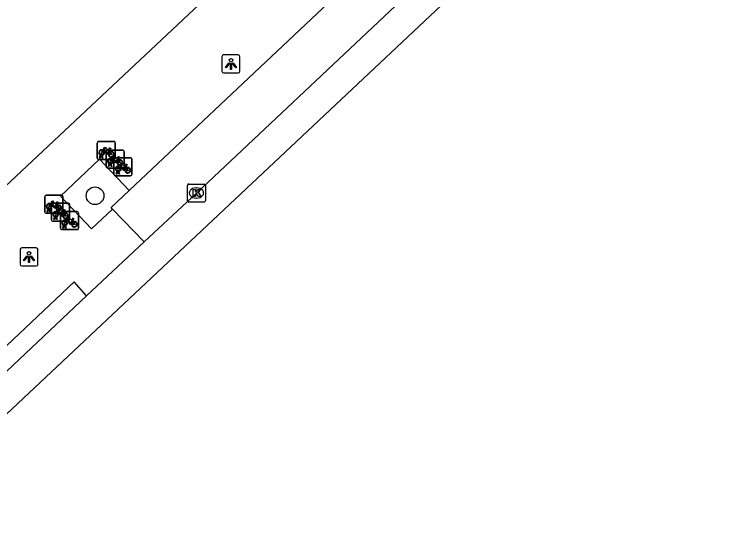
# Model space of a CAD drawing. Extents: x 162347 to 162868, y 381221 to 381813.
# Drawn here: x 162804.66 to 162844.26, y 381455.97 to 381483.99 of the extents above; entities that cross this region are included whole.
import ezdxf

# ---------------------------------------------------------------- set-up
doc = ezdxf.new("R2010")
doc.units = 0
for name, color, linetype in [('IMGEO_Boom', 7, 'Continuous'), ('IMGEO_Fietsenrek', 7, 'Continuous'), ('IMGEO_Kolk', 7, 'Continuous'), ('IMGEO_Lichtpunt', 7, 'Continuous'), ('IMGEO_Pand', 7, 'Continuous'), ('IMGEO_Parkeervlak_open', 7, 'Continuous'), ('IMGEO_Rijbaan_lokaal_gesloten', 7, 'Continuous'), ('IMGEO_Voetpad_gesloten', 7, 'Continuous'), ('IMGEO_Voetpad_open', 7, 'Continuous')]:
    doc.layers.add(name, color=color, linetype=linetype)

msp = doc.modelspace()

# ---------------------------------------------------------------- linework, layer by layer
at = {"layer": 'IMGEO_Boom'}
msp.add_circle((162809.141, 381473.907), 0.489, dxfattribs=at)
at = {"layer": 'IMGEO_Fietsenrek'}
for p, q in [((162809.265, 381475.994), (162809.265, 381476.835)), ((162809.265, 381476.835), (162809.265, 381475.994)), ((162809.34, 381476.919), (162810.181, 381476.919)), ((162810.181, 381476.919), (162809.34, 381476.919)), ((162810.265, 381476.844), (162810.265, 381476.003)), ((162810.265, 381476.003), (162810.265, 381476.844)), ((162809.751, 381475.522), (162809.751, 381476.363)), ((162809.751, 381476.363), (162809.751, 381475.522)), ((162809.826, 381476.447), (162810.667, 381476.447)), ((162810.667, 381476.447), (162809.826, 381476.447)), ((162809.952, 381476.468), (162809.988, 381476.373)), ((162810.751, 381476.372), (162810.751, 381475.531)), ((162810.751, 381475.531), (162810.751, 381476.372)), ((162810.19, 381475.919), (162809.349, 381475.919)), ((162809.349, 381475.919), (162810.19, 381475.919)), ((162809.392, 381476.003), (162809.431, 381476.163)), ((162809.426, 381476.003), (162809.392, 381476.003)), ((162809.461, 381476.151), (162809.426, 381476.003)), ((162809.503, 381476.175), (162809.502, 381476.179)), ((162809.544, 381476.003), (162809.51, 381476.145)), ((162809.534, 381476.186), (162809.535, 381476.179)), ((162809.542, 381476.149), (162809.577, 381476.003)), ((162809.577, 381476.003), (162809.544, 381476.003)), ((162810.187, 381475.093), (162810.187, 381475.934)), ((162810.187, 381475.934), (162810.187, 381475.093)), ((162810.262, 381476.018), (162811.103, 381476.018)), ((162811.103, 381476.018), (162810.262, 381476.018)), ((162810.438, 381475.996), (162810.474, 381475.901)), ((162811.187, 381475.943), (162811.187, 381475.102)), ((162811.187, 381475.102), (162811.187, 381475.943)), ((162809.878, 381475.531), (162809.917, 381475.691)), ((162809.912, 381475.531), (162809.878, 381475.531)), ((162809.947, 381475.679), (162809.912, 381475.531)), ((162809.989, 381475.703), (162809.988, 381475.707)), ((162810.03, 381475.531), (162809.996, 381475.673)), ((162810.02, 381475.714), (162810.021, 381475.707)), ((162810.028, 381475.677), (162810.063, 381475.531)), ((162810.063, 381475.531), (162810.03, 381475.531)), ((162810.874, 381475.567), (162810.91, 381475.472)), ((162810.676, 381475.447), (162809.835, 381475.447)), ((162809.835, 381475.447), (162810.676, 381475.447)), ((162810.314, 381475.102), (162810.353, 381475.262)), ((162810.348, 381475.102), (162810.314, 381475.102)), ((162810.383, 381475.25), (162810.348, 381475.102)), ((162810.425, 381475.274), (162810.424, 381475.278)), ((162810.466, 381475.102), (162810.432, 381475.244)), ((162810.456, 381475.285), (162810.457, 381475.278)), ((162810.464, 381475.248), (162810.499, 381475.102)), ((162810.499, 381475.102), (162810.466, 381475.102)), ((162811.112, 381475.018), (162810.271, 381475.018)), ((162810.271, 381475.018), (162811.112, 381475.018)), ((162806.428, 381473.932), (162807.269, 381473.932)), ((162807.269, 381473.932), (162806.428, 381473.932)), ((162806.353, 381473.007), (162806.353, 381473.848)), ((162806.353, 381473.848), (162806.353, 381473.007)), ((162807.353, 381473.857), (162807.353, 381473.016)), ((162807.353, 381473.016), (162807.353, 381473.857)), ((162806.48, 381473.016), (162806.519, 381473.176)), ((162806.549, 381473.164), (162806.514, 381473.016)), ((162806.591, 381473.188), (162806.59, 381473.192)), ((162806.632, 381473.016), (162806.598, 381473.158)), ((162806.622, 381473.199), (162806.623, 381473.192)), ((162806.63, 381473.162), (162806.665, 381473.016)), ((162806.724, 381472.573), (162806.724, 381473.414)), ((162806.724, 381473.414), (162806.724, 381472.573)), ((162806.799, 381473.498), (162807.64, 381473.498)), ((162807.64, 381473.498), (162806.799, 381473.498)), ((162807.04, 381473.481), (162807.076, 381473.386)), ((162807.724, 381473.423), (162807.724, 381472.582)), ((162807.724, 381472.582), (162807.724, 381473.423)), ((162807.278, 381472.932), (162806.437, 381472.932)), ((162806.437, 381472.932), (162807.278, 381472.932)), ((162806.514, 381473.016), (162806.48, 381473.016)), ((162806.665, 381473.016), (162806.632, 381473.016)), ((162806.851, 381472.582), (162806.89, 381472.742)), ((162806.92, 381472.73), (162806.885, 381472.582)), ((162806.962, 381472.754), (162806.961, 381472.758)), ((162807.003, 381472.582), (162806.969, 381472.724)), ((162806.993, 381472.765), (162806.994, 381472.758)), ((162807.001, 381472.728), (162807.036, 381472.582)), ((162807.223, 381472.098), (162807.223, 381472.939)), ((162807.223, 381472.939), (162807.223, 381472.098)), ((162807.298, 381473.023), (162808.139, 381473.023)), ((162808.139, 381473.023), (162807.298, 381473.023)), ((162807.411, 381473.047), (162807.447, 381472.952)), ((162808.223, 381472.948), (162808.223, 381472.107)), ((162808.223, 381472.107), (162808.223, 381472.948)), ((162807.649, 381472.498), (162806.808, 381472.498)), ((162806.808, 381472.498), (162807.649, 381472.498)), ((162806.885, 381472.582), (162806.851, 381472.582)), ((162807.036, 381472.582), (162807.003, 381472.582)), ((162807.91, 381472.572), (162807.946, 381472.477)), ((162808.148, 381472.023), (162807.307, 381472.023)), ((162807.307, 381472.023), (162808.148, 381472.023)), ((162807.35, 381472.107), (162807.389, 381472.267)), ((162807.384, 381472.107), (162807.35, 381472.107)), ((162807.419, 381472.255), (162807.384, 381472.107)), ((162807.461, 381472.279), (162807.46, 381472.283)), ((162807.502, 381472.107), (162807.468, 381472.249)), ((162807.492, 381472.29), (162807.493, 381472.283)), ((162807.5, 381472.253), (162807.535, 381472.107)), ((162807.535, 381472.107), (162807.502, 381472.107))]:
    msp.add_line(p, q, dxfattribs=at)
for points in [[(162809.599, 381476.393), (162809.547, 381476.303), (162809.507, 381476.278), (162809.508, 381476.325), (162809.563, 381476.419)], [(162809.578, 381476.445), (162809.673, 381476.609), (162809.759, 381476.595), (162809.761, 381476.586), (162809.705, 381476.575), (162809.678, 381476.53), (162809.934, 381476.489)], [(162809.874, 381476.201), (162809.824, 381476.201), (162809.633, 381476.452), (162809.614, 381476.42)], [(162809.921, 381476.464), (162809.664, 381476.505), (162809.647, 381476.476), (162809.814, 381476.256), (162809.921, 381476.464)], [(162809.969, 381476.366), (162809.939, 381476.443), (162809.83, 381476.225), (162809.873, 381476.225)], [(162809.903, 381476.225), (162810.023, 381476.224), (162809.979, 381476.338)], [(162809.999, 381476.345), (162810.054, 381476.2), (162809.904, 381476.2)], [(162809.934, 381476.489), (162809.959, 381476.538), (162809.953, 381476.542), (162809.93, 381476.546), (162809.918, 381476.553), (162809.917, 381476.556), (162809.919, 381476.561), (162810.014, 381476.546), (162810.016, 381476.536), (162810.006, 381476.523), (162809.994, 381476.517), (162809.98, 381476.523), (162809.952, 381476.468)], [(162810.085, 381475.921), (162810.033, 381475.831), (162809.993, 381475.806), (162809.994, 381475.853), (162810.049, 381475.947)], [(162810.064, 381475.973), (162810.159, 381476.137), (162810.245, 381476.123), (162810.247, 381476.114), (162810.191, 381476.103), (162810.164, 381476.058), (162810.42, 381476.017)], [(162810.36, 381475.729), (162810.31, 381475.729), (162810.119, 381475.98), (162810.1, 381475.948)], [(162810.407, 381475.992), (162810.15, 381476.033), (162810.133, 381476.004), (162810.3, 381475.784), (162810.407, 381475.992)], [(162810.455, 381475.894), (162810.425, 381475.971), (162810.316, 381475.753), (162810.359, 381475.753)], [(162810.42, 381476.017), (162810.445, 381476.066), (162810.439, 381476.07), (162810.416, 381476.074), (162810.404, 381476.081), (162810.403, 381476.084), (162810.405, 381476.089), (162810.5, 381476.074), (162810.502, 381476.064), (162810.492, 381476.051), (162810.48, 381476.045), (162810.466, 381476.051), (162810.438, 381475.996)], [(162810.389, 381475.753), (162810.509, 381475.752), (162810.465, 381475.866)], [(162810.485, 381475.873), (162810.54, 381475.728), (162810.39, 381475.728)], [(162810.521, 381475.492), (162810.469, 381475.402), (162810.429, 381475.377), (162810.43, 381475.424), (162810.485, 381475.518)], [(162810.5, 381475.544), (162810.595, 381475.708), (162810.681, 381475.694), (162810.683, 381475.685), (162810.627, 381475.674), (162810.6, 381475.629), (162810.856, 381475.588)], [(162810.796, 381475.3), (162810.746, 381475.3), (162810.555, 381475.551), (162810.536, 381475.519)], [(162810.843, 381475.563), (162810.586, 381475.604), (162810.569, 381475.575), (162810.736, 381475.355), (162810.843, 381475.563)], [(162810.891, 381475.465), (162810.861, 381475.542), (162810.752, 381475.324), (162810.795, 381475.324)], [(162810.856, 381475.588), (162810.881, 381475.637), (162810.875, 381475.641), (162810.852, 381475.645), (162810.84, 381475.652), (162810.839, 381475.655), (162810.841, 381475.66), (162810.936, 381475.645), (162810.938, 381475.635), (162810.928, 381475.622), (162810.916, 381475.616), (162810.902, 381475.622), (162810.874, 381475.567)], [(162810.825, 381475.324), (162810.945, 381475.323), (162810.901, 381475.437)], [(162810.921, 381475.444), (162810.976, 381475.299), (162810.826, 381475.299)], [(162806.666, 381473.458), (162806.761, 381473.622), (162806.847, 381473.608), (162806.849, 381473.599), (162806.793, 381473.588), (162806.766, 381473.543), (162807.022, 381473.502)], [(162807.009, 381473.477), (162806.752, 381473.518), (162806.735, 381473.489), (162806.902, 381473.269), (162807.009, 381473.477)], [(162807.022, 381473.502), (162807.047, 381473.551), (162807.041, 381473.555), (162807.018, 381473.559), (162807.006, 381473.566), (162807.005, 381473.569), (162807.007, 381473.574), (162807.102, 381473.559), (162807.104, 381473.549), (162807.094, 381473.536), (162807.082, 381473.53), (162807.068, 381473.536), (162807.04, 381473.481)], [(162806.687, 381473.406), (162806.635, 381473.316), (162806.595, 381473.291), (162806.596, 381473.338), (162806.651, 381473.432)], [(162806.962, 381473.214), (162806.912, 381473.214), (162806.721, 381473.465), (162806.702, 381473.433)], [(162807.057, 381473.379), (162807.027, 381473.456), (162806.918, 381473.238), (162806.961, 381473.238)], [(162806.991, 381473.238), (162807.111, 381473.237), (162807.067, 381473.351)], [(162807.087, 381473.358), (162807.142, 381473.213), (162806.992, 381473.213)], [(162807.037, 381473.024), (162807.132, 381473.188), (162807.218, 381473.174), (162807.22, 381473.165), (162807.164, 381473.154), (162807.137, 381473.109), (162807.393, 381473.068)], [(162807.393, 381473.068), (162807.418, 381473.117), (162807.412, 381473.121), (162807.389, 381473.125), (162807.377, 381473.132), (162807.376, 381473.135), (162807.378, 381473.14), (162807.473, 381473.125), (162807.475, 381473.115), (162807.465, 381473.102), (162807.453, 381473.096), (162807.439, 381473.102), (162807.411, 381473.047)], [(162807.058, 381472.972), (162807.006, 381472.882), (162806.966, 381472.857), (162806.967, 381472.904), (162807.022, 381472.998)], [(162807.333, 381472.78), (162807.283, 381472.78), (162807.092, 381473.031), (162807.073, 381472.999)], [(162807.38, 381473.043), (162807.123, 381473.084), (162807.106, 381473.055), (162807.273, 381472.835), (162807.38, 381473.043)], [(162807.428, 381472.945), (162807.398, 381473.022), (162807.289, 381472.804), (162807.332, 381472.804)], [(162807.362, 381472.804), (162807.482, 381472.803), (162807.438, 381472.917)], [(162807.458, 381472.924), (162807.513, 381472.779), (162807.363, 381472.779)], [(162807.557, 381472.497), (162807.505, 381472.407), (162807.465, 381472.382), (162807.466, 381472.429), (162807.521, 381472.523)], [(162807.536, 381472.549), (162807.631, 381472.713), (162807.717, 381472.699), (162807.719, 381472.69), (162807.663, 381472.679), (162807.636, 381472.634), (162807.892, 381472.593)], [(162807.832, 381472.305), (162807.782, 381472.305), (162807.591, 381472.556), (162807.572, 381472.524)], [(162807.879, 381472.568), (162807.622, 381472.609), (162807.605, 381472.58), (162807.772, 381472.36), (162807.879, 381472.568)], [(162807.927, 381472.47), (162807.897, 381472.547), (162807.788, 381472.329), (162807.831, 381472.329)], [(162807.861, 381472.329), (162807.981, 381472.328), (162807.937, 381472.442)], [(162807.957, 381472.449), (162808.012, 381472.304), (162807.862, 381472.304)], [(162807.892, 381472.593), (162807.917, 381472.642), (162807.911, 381472.646), (162807.888, 381472.65), (162807.876, 381472.657), (162807.875, 381472.66), (162807.877, 381472.665), (162807.972, 381472.65), (162807.974, 381472.64), (162807.964, 381472.627), (162807.952, 381472.621), (162807.938, 381472.627), (162807.91, 381472.572)]]:
    msp.add_lwpolyline(points, dxfattribs=at)
for centre, radius, start, end in [((162809.343, 381476.841), 0.0779, 92.4484, 184.2845), ((162809.343, 381476.841), 0.0779, 92.4484, 184.2845), ((162810.187, 381476.841), 0.0779, 2.4484, 94.2845), ((162810.187, 381476.841), 0.0779, 2.4484, 94.2845), ((162809.505, 381476.304), 0.159, 62.6766, 242.1369), ((162809.505, 381476.304), 0.129, 63.3192, 238.903), ((162809.505, 381476.304), 0.129, 283.6043, 43.4302), ((162809.505, 381476.304), 0.159, 283.5766, 46.6042), ((162809.829, 381476.369), 0.0779, 92.4484, 184.2845), ((162809.829, 381476.369), 0.0779, 92.4484, 184.2845), ((162810.032, 381476.22), 0.159, 113.3408, 178.3217), ((162810.032, 381476.22), 0.159, 187.0065, 105.7708), ((162810.032, 381476.22), 0.129, 113.923, 177.9556), ((162810.032, 381476.22), 0.129, 188.6715, 104.5883), ((162810.673, 381476.369), 0.0779, 2.4484, 94.2845), ((162810.673, 381476.369), 0.0779, 2.4484, 94.2845), ((162809.343, 381475.997), 0.0779, 182.4484, 274.2845), ((162809.343, 381475.997), 0.0779, 182.4484, 274.2845), ((162809.485, 381476.175), 0.0499, 12.8025, 158.6934), ((162809.505, 381476.304), 0.159, 253.9967, 271.7867), ((162809.485, 381476.175), 0.0174, 12.8025, 163.4502), ((162809.505, 381476.304), 0.129, 253.415, 269.0204), ((162809.991, 381475.832), 0.159, 62.6766, 242.1369), ((162809.991, 381475.832), 0.129, 63.3192, 238.903), ((162809.991, 381475.832), 0.129, 283.6043, 43.4302), ((162809.991, 381475.832), 0.159, 283.5766, 46.6042), ((162810.265, 381475.94), 0.0779, 92.4484, 184.2845), ((162810.265, 381475.94), 0.0779, 92.4484, 184.2845), ((162810.187, 381475.997), 0.0779, 272.4484, 4.2845), ((162810.187, 381475.997), 0.0779, 272.4484, 4.2845), ((162810.518, 381475.748), 0.159, 113.3408, 178.3217), ((162810.518, 381475.748), 0.159, 187.0065, 105.7708), ((162811.109, 381475.94), 0.0779, 2.4484, 94.2845), ((162811.109, 381475.94), 0.0779, 2.4484, 94.2845), ((162809.829, 381475.525), 0.0779, 182.4484, 274.2845), ((162809.829, 381475.525), 0.0779, 182.4484, 274.2845), ((162809.971, 381475.703), 0.0499, 12.8025, 158.6934), ((162809.991, 381475.832), 0.159, 253.9967, 271.7867), ((162809.971, 381475.703), 0.0174, 12.8025, 163.4502), ((162809.991, 381475.832), 0.129, 253.415, 269.0204), ((162810.427, 381475.403), 0.159, 62.6766, 242.1369), ((162810.427, 381475.403), 0.129, 63.3192, 238.903), ((162810.518, 381475.748), 0.129, 113.923, 177.9556), ((162810.518, 381475.748), 0.129, 188.6715, 104.5883), ((162810.427, 381475.403), 0.159, 283.5766, 46.6042), ((162810.673, 381475.525), 0.0779, 272.4484, 4.2845), ((162810.673, 381475.525), 0.0779, 272.4484, 4.2845), ((162810.407, 381475.274), 0.0499, 12.8025, 158.6934), ((162810.427, 381475.403), 0.159, 253.9967, 271.7867), ((162810.407, 381475.274), 0.0174, 12.8025, 163.4502), ((162810.427, 381475.403), 0.129, 253.415, 269.0204), ((162810.427, 381475.403), 0.129, 283.6043, 43.4302), ((162810.954, 381475.319), 0.159, 113.3408, 178.3217), ((162810.954, 381475.319), 0.159, 187.0065, 105.7708), ((162810.954, 381475.319), 0.129, 113.923, 177.9556), ((162810.954, 381475.319), 0.129, 188.6715, 104.5883), ((162811.109, 381475.096), 0.0779, 272.4484, 4.2845), ((162811.109, 381475.096), 0.0779, 272.4484, 4.2845), ((162810.265, 381475.096), 0.0779, 182.4484, 274.2845), ((162810.265, 381475.096), 0.0779, 182.4484, 274.2845), ((162806.431, 381473.854), 0.0779, 92.4484, 184.2845), ((162806.431, 381473.854), 0.0779, 92.4484, 184.2845), ((162807.275, 381473.854), 0.0779, 2.4484, 94.2845), ((162807.275, 381473.854), 0.0779, 2.4484, 94.2845), ((162806.593, 381473.317), 0.159, 62.6766, 242.1369), ((162806.593, 381473.317), 0.129, 63.3192, 238.903), ((162806.573, 381473.188), 0.0499, 12.8025, 158.6934), ((162806.593, 381473.317), 0.159, 253.9967, 271.7867), ((162806.573, 381473.188), 0.0174, 12.8025, 163.4502), ((162806.593, 381473.317), 0.129, 253.415, 269.0204), ((162806.593, 381473.317), 0.129, 283.6043, 43.4302), ((162806.593, 381473.317), 0.159, 283.5766, 46.6042), ((162806.802, 381473.42), 0.0779, 92.4484, 184.2845), ((162806.802, 381473.42), 0.0779, 92.4484, 184.2845), ((162807.12, 381473.233), 0.159, 113.3408, 178.3217), ((162807.12, 381473.233), 0.159, 187.0065, 105.7708), ((162807.12, 381473.233), 0.129, 113.923, 177.9556), ((162807.12, 381473.233), 0.129, 188.6715, 104.5883), ((162807.646, 381473.42), 0.0779, 2.4484, 94.2845), ((162807.646, 381473.42), 0.0779, 2.4484, 94.2845), ((162806.431, 381473.01), 0.0779, 182.4484, 274.2845), ((162806.431, 381473.01), 0.0779, 182.4484, 274.2845), ((162806.964, 381472.883), 0.159, 62.6766, 242.1369), ((162806.964, 381472.883), 0.129, 63.3192, 238.903), ((162806.944, 381472.754), 0.0499, 12.8025, 158.6934), ((162806.964, 381472.883), 0.159, 253.9967, 271.7867), ((162806.944, 381472.754), 0.0174, 12.8025, 163.4502), ((162806.964, 381472.883), 0.129, 253.415, 269.0204), ((162806.964, 381472.883), 0.129, 283.6043, 43.4302), ((162806.964, 381472.883), 0.159, 283.5766, 46.6042), ((162807.301, 381472.945), 0.0779, 92.4484, 184.2845), ((162807.301, 381472.945), 0.0779, 92.4484, 184.2845), ((162807.275, 381473.01), 0.0779, 272.4484, 4.2845), ((162807.275, 381473.01), 0.0779, 272.4484, 4.2845), ((162807.491, 381472.799), 0.159, 113.3408, 178.3217), ((162807.491, 381472.799), 0.159, 187.0065, 105.7708), ((162807.491, 381472.799), 0.129, 113.923, 177.9556), ((162807.491, 381472.799), 0.129, 188.6715, 104.5883), ((162808.145, 381472.945), 0.0779, 2.4484, 94.2845), ((162808.145, 381472.945), 0.0779, 2.4484, 94.2845), ((162806.802, 381472.576), 0.0779, 182.4484, 274.2845), ((162806.802, 381472.576), 0.0779, 182.4484, 274.2845), ((162807.463, 381472.408), 0.159, 62.6766, 242.1369), ((162807.463, 381472.408), 0.129, 63.3192, 238.903), ((162807.443, 381472.279), 0.0499, 12.8025, 158.6934), ((162807.463, 381472.408), 0.129, 283.6043, 43.4302), ((162807.463, 381472.408), 0.159, 283.5766, 46.6042), ((162807.646, 381472.576), 0.0779, 272.4484, 4.2845), ((162807.646, 381472.576), 0.0779, 272.4484, 4.2845), ((162807.99, 381472.324), 0.159, 113.3408, 178.3217), ((162807.99, 381472.324), 0.159, 187.0065, 105.7708), ((162807.99, 381472.324), 0.129, 113.923, 177.9556), ((162807.99, 381472.324), 0.129, 188.6715, 104.5883), ((162807.301, 381472.101), 0.0779, 182.4484, 274.2845), ((162807.301, 381472.101), 0.0779, 182.4484, 274.2845), ((162807.463, 381472.408), 0.159, 253.9967, 271.7867), ((162807.443, 381472.279), 0.0174, 12.8025, 163.4502), ((162807.463, 381472.408), 0.129, 253.415, 269.0204), ((162808.145, 381472.101), 0.0779, 272.4484, 4.2845), ((162808.145, 381472.101), 0.0779, 272.4484, 4.2845)]:
    msp.add_arc(centre, radius, start, end, dxfattribs=at)
at = {"layer": 'IMGEO_Kolk'}
for p, q in [((162814.263, 381473.633), (162814.263, 381474.485)), ((162814.338, 381474.559), (162815.19, 381474.559)), ((162814.751, 381474.339), (162814.776, 381474.339)), ((162815.264, 381474.485), (162815.264, 381473.633)), ((162815.19, 381473.559), (162814.338, 381473.559)), ((162814.774, 381473.779), (162814.749, 381473.779))]:
    msp.add_line(p, q, dxfattribs=at)
for points in [[(162814.263, 381473.633), (162814.263, 381474.485)], [(162814.338, 381474.559), (162815.19, 381474.559)], [(162815.264, 381474.485), (162815.264, 381473.633)], [(162814.584, 381474.259), (162814.707, 381474.259), (162814.707, 381474.108), (162814.837, 381474.259), (162815.001, 381474.259), (162814.855, 381474.108), (162815.008, 381473.859), (162814.856, 381473.859), (162814.771, 381474.023), (162814.707, 381473.956), (162814.707, 381473.859), (162814.584, 381473.859), (162814.584, 381474.259)], [(162815.19, 381473.559), (162814.338, 381473.559)]]:
    msp.add_lwpolyline(points, dxfattribs=at)
for centre, start, end in [((162814.34, 381474.483), 91.552, 178.448), ((162814.34, 381474.483), 91.552, 178.448), ((162815.188, 381474.483), 1.552, 88.448), ((162815.188, 381474.483), 1.552, 88.448), ((162814.34, 381473.635), 181.552, 268.448), ((162814.34, 381473.635), 181.552, 268.448), ((162815.188, 381473.635), 271.552, 358.448), ((162815.188, 381473.635), 271.552, 358.448)]:
    msp.add_arc(centre, 0.0765, start, end, dxfattribs=at)
for centre, major_axis, ratio, start_param, end_param in [((162814.75, 381474.059), (-0.387, 0.002), 0.722429, 4.712389, 7.853982), ((162814.775, 381474.059), (-0.39, 0.002), 0.717154, 1.570796, 4.712389)]:
    msp.add_ellipse(centre, major_axis=major_axis, ratio=ratio, start_param=start_param, end_param=end_param, dxfattribs=at)
at = {"layer": 'IMGEO_Lichtpunt'}
for p, q in [((162816.185, 381481.63), (162816.185, 381480.823)), ((162816.185, 381481.63), (162816.185, 381480.823)), ((162817.087, 381481.725), (162816.279, 381481.725)), ((162817.087, 381481.725), (162816.279, 381481.725)), ((162817.181, 381480.823), (162817.181, 381481.63)), ((162817.181, 381480.823), (162817.181, 381481.63)), ((162816.279, 381480.729), (162817.087, 381480.729)), ((162816.279, 381480.729), (162817.087, 381480.729)), ((162804.977, 381470.913), (162804.977, 381470.106)), ((162804.977, 381470.913), (162804.977, 381470.106)), ((162805.879, 381471.008), (162805.071, 381471.008)), ((162805.879, 381471.008), (162805.071, 381471.008)), ((162805.973, 381470.106), (162805.973, 381470.913)), ((162805.973, 381470.106), (162805.973, 381470.913)), ((162805.071, 381470.012), (162805.879, 381470.012)), ((162805.071, 381470.012), (162805.879, 381470.012))]:
    msp.add_line(p, q, dxfattribs=at)
for points in [[(162816.559, 381481.294), (162816.598, 381481.266), (162816.41, 381481.004), (162816.372, 381481.031), (162816.559, 381481.294)], [(162816.661, 381481.246), (162816.708, 381481.246), (162816.708, 381480.924), (162816.661, 381480.924), (162816.661, 381481.246)], [(162816.771, 381481.266), (162816.809, 381481.293), (162816.996, 381481.031), (162816.957, 381481.003), (162816.771, 381481.266)], [(162805.351, 381470.577), (162805.39, 381470.549), (162805.202, 381470.287), (162805.164, 381470.314), (162805.351, 381470.577)], [(162805.453, 381470.529), (162805.5, 381470.529), (162805.5, 381470.207), (162805.453, 381470.207), (162805.453, 381470.529)], [(162805.563, 381470.549), (162805.601, 381470.576), (162805.788, 381470.314), (162805.749, 381470.286), (162805.563, 381470.549)]]:
    msp.add_lwpolyline(points, dxfattribs=at)
for centre in [(162816.684, 381481.428), (162805.476, 381470.711)]:
    msp.add_circle(centre, 0.0994, dxfattribs=at)
for centre, start, end in [((162816.279, 381481.63), 90, 180), ((162816.279, 381481.63), 90, 180), ((162817.087, 381481.63), 0, 90), ((162817.087, 381481.63), 0, 90), ((162816.279, 381480.823), 180, 270), ((162816.279, 381480.823), 180, 270), ((162817.087, 381480.823), 270, 0), ((162817.087, 381480.823), 270, 360), ((162805.071, 381470.913), 90, 180), ((162805.071, 381470.913), 90, 180), ((162805.879, 381470.913), 0, 90), ((162805.879, 381470.913), 0, 90), ((162805.071, 381470.106), 180, 270), ((162805.071, 381470.106), 180, 270), ((162805.879, 381470.106), 270, 0), ((162805.879, 381470.106), 270, 360)]:
    msp.add_arc(centre, 0.0946, start, end, dxfattribs=at)
at = {"layer": 'IMGEO_Pand'}
msp.add_lwpolyline([(162821.538, 381490.847), (162820.86, 381490.207), (162819.658, 381491.351), (162815.735, 381487.272), (162816.707, 381486.237), (162802.337, 381472.727)], dxfattribs=at)
at = {"layer": 'IMGEO_Parkeervlak_open'}
msp.add_lwpolyline([(162810.102, 381473.169), (162810.029, 381473.245), (162811.037, 381474.196)], dxfattribs=at)
at = {"layer": 'IMGEO_Rijbaan_lokaal_gesloten'}
for points in [[(162842.125, 381499.976), (162833.781, 381492.012), (162830.796, 381489.178), (162827.711, 381486.247), (162814.764, 381474.059), (162811.862, 381471.343)], [(162796.845, 381457.203), (162798.029, 381455.968), (162828.984, 381485.085), (162834.615, 381490.41), (162844.258, 381499.558)], [(162811.862, 381471.343), (162808.668, 381468.353)], [(162808.668, 381468.353), (162798.45, 381458.708)]]:
    msp.add_lwpolyline(points, dxfattribs=at)
at = {"layer": 'IMGEO_Voetpad_gesloten'}
msp.add_lwpolyline([(162808.668, 381468.353), (162807.978, 381469.128), (162797.766, 381459.474), (162798.45, 381458.708)], dxfattribs=at)
at = {"layer": 'IMGEO_Voetpad_open'}
for points in [[(162824.936, 381487.305), (162811.037, 381474.196)], [(162811.037, 381474.196), (162809.385, 381475.939), (162807.225, 381473.889), (162808.946, 381472.072), (162810.102, 381473.169)], [(162810.102, 381473.169), (162811.862, 381471.343)]]:
    msp.add_lwpolyline(points, dxfattribs=at)

doc.saveas('drawing.dxf')
